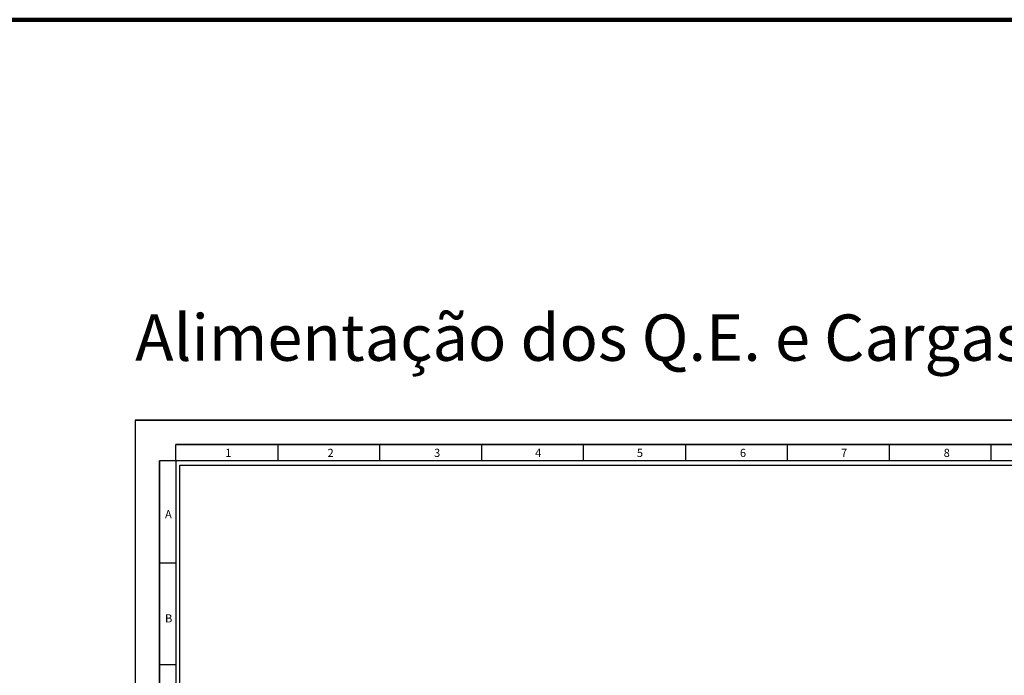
# Model space of a CAD drawing. Header units: millimetres. Extents: x -559 to 10735, y -2326 to 222.
# Tile 458 of 656: x 2076 to 2554, y -721 to -404. Entities that reach past the tile are written whole.
import ezdxf

# ---------------------------------------------------------------- set-up
doc = ezdxf.new("R2010")
doc.units = ezdxf.units.MM
doc.header["$LTSCALE"] = 4
for name, color, linetype in [('Limite do Plano', 255, 'Continuous'), ('Modelo', 251, 'Continuous'), ('Titulos de Pagina', 1, 'Continuous')]:
    doc.layers.add(name, color=color, linetype=linetype)
doc.styles.add('STYLE1', font='txt', dxfattribs={"width": 0.8})

msp = doc.modelspace()

# ---------------------------------------------------------------- linework, layer by layer
at = {"layer": 'Limite do Plano', "lineweight": 200}
msp.add_lwpolyline([(1670.59, -403.54), (3181.39, -403.54), (3181.39, -2326.04), (1670.59, -2326.04)], close=True, dxfattribs=at)
at = {"layer": 'Modelo'}
for p, q in [((2132.36, -597.7), (2719.62, -597.7)), ((2646.46, -609.57), (2152.13, -609.57)), ((2152.13, -617.48), (2152.13, -609.57)), ((2152.13, -609.57), (2251, -609.57)), ((2201.56, -609.57), (2201.56, -617.48)), ((2251, -617.48), (2251, -609.57)), ((2251, -609.57), (2349.86, -609.57)), ((2300.43, -609.57), (2300.43, -617.48)), ((2349.86, -617.48), (2349.86, -609.57)), ((2349.86, -609.57), (2448.73, -609.57)), ((2399.29, -609.57), (2399.29, -617.48)), ((2448.73, -617.48), (2448.73, -609.57)), ((2448.73, -609.57), (2547.59, -609.57)), ((2498.16, -609.57), (2498.16, -617.48)), ((2547.59, -617.48), (2547.59, -609.57)), ((2547.59, -609.57), (2646.46, -609.57)), ((2144.22, -914.07), (2144.22, -617.48)), ((2152.13, -617.48), (2144.22, -617.48)), ((2144.22, -617.48), (2144.22, -716.34)), ((2399.29, -617.48), (2399.29, -617.48)), ((2144.22, -666.91), (2152.13, -666.91)), ((2152.13, -716.34), (2144.22, -716.34)), ((2144.22, -716.34), (2144.22, -815.21))]:
    msp.add_line(p, q, dxfattribs=at)
for points in [[(2132.36, -1012.94), (2719.62, -1012.94), (2719.62, -597.7), (2132.36, -597.7)], [(2152.13, -993.16), (2699.85, -993.16), (2699.85, -617.48), (2152.13, -617.48)], [(2697.87, -991.19), (2154.11, -991.19), (2154.11, -619.45), (2697.87, -619.45)]]:
    msp.add_lwpolyline(points, close=True, dxfattribs=at)

# ---------------------------------------------------------------- texts
at = {"layer": 'Modelo', "char_height": 3.95, "attachment_point": 1}
for s, heights, insert in [('1', [0], (2176.1, -611.59)), ('2', [0], (2225.68, -611.59)), ('3', [0], (2277.35, -611.59)), ('4', [3.95], (2326.39, -611.59)), ('5', [0], (2375.72, -611.59)), ('6', [0], (2425.72, -611.59)), ('7', [0], (2474.74, -611.59)), ('8', [0], (2524.54, -611.59)), ('A', [0], (2146.86, -641.32)), ('B', [0], (2146.86, -691.82))]:
    msp.add_mtext_dynamic_manual_height_columns(s, width=54.2922, gutter_width=19.77, heights=heights, dxfattribs=dict(at, insert=insert))
at = {"layer": 'Titulos de Pagina', "insert": (2132.36, -546.46), "char_height": 22.4602, "attachment_point": 1, "style": 'STYLE1'}
msp.add_mtext_dynamic_manual_height_columns('Alimentação dos Q.E. e Cargas', width=703.6598, gutter_width=112.3, heights=[0], dxfattribs=at)

doc.saveas('drawing.dxf')
